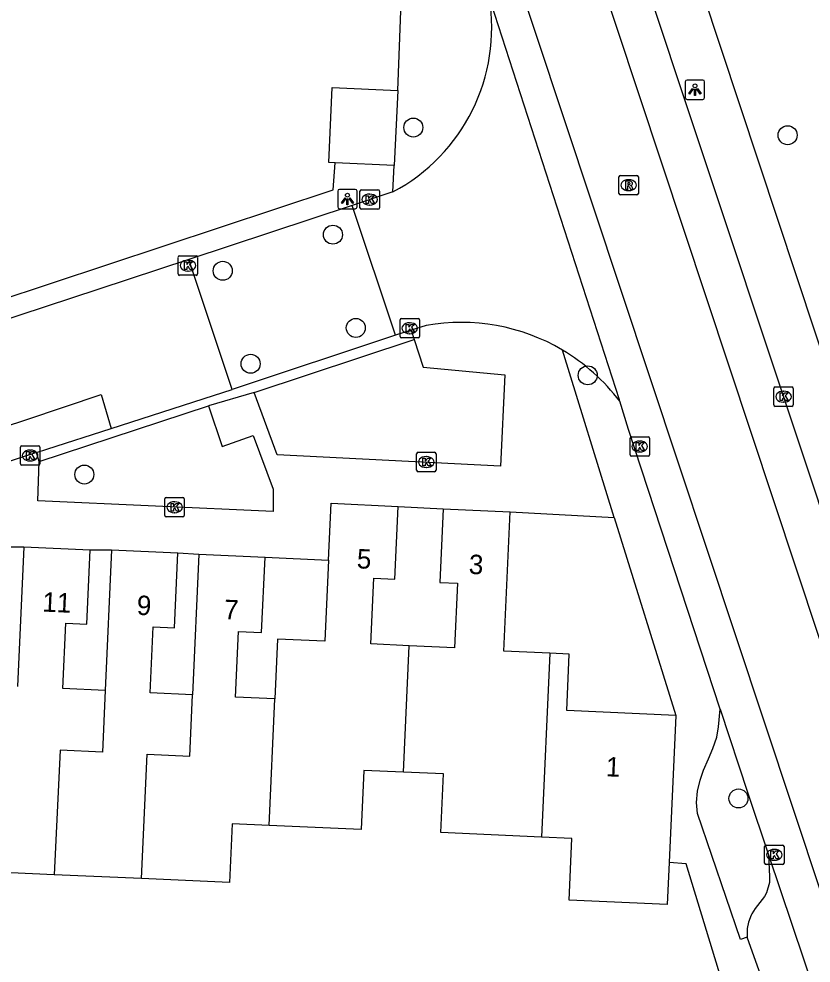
# Model space of a CAD drawing. Extents: x 162990 to 165007, y 383433 to 384336.
# Drawn here: x 164797.45 to 164838.2, y 383879.05 to 383927.64 of the extents above; entities that cross this region are included whole.
import ezdxf

# ---------------------------------------------------------------- set-up
doc = ezdxf.new("R2010")
doc.units = 0
for name, color, linetype in [('IMGEO_Boom', 7, 'Continuous'), ('IMGEO_Kolk', 7, 'Continuous'), ('IMGEO_Lichtpunt', 7, 'Continuous'), ('IMGEO_Pand', 7, 'Continuous'), ('IMGEO_Pand_nummerreeks', 7, 'Continuous'), ('IMGEO_Parkeervlak_open', 7, 'Continuous'), ('IMGEO_Rijbaan_lokaal_gesloten', 7, 'Continuous'), ('IMGEO_Rijbaan_lokaal_open', 7, 'Continuous'), ('IMGEO_Rioolput', 7, 'Continuous'), ('IMGEO_Voetpad_open', 7, 'Continuous')]:
    doc.layers.add(name, color=color, linetype=linetype)

msp = doc.modelspace()

# ---------------------------------------------------------------- linework, layer by layer
at = {"layer": 'IMGEO_Boom'}
for centre in [(164817.741, 383922.049), (164836.995, 383921.655), (164813.606, 383916.537), (164807.935, 383914.678), (164814.782, 383911.739), (164809.372, 383909.894), (164826.711, 383909.298), (164800.818, 383904.192), (164834.465, 383887.525)]:
    msp.add_circle(centre, 0.489, dxfattribs=at)
at = {"layer": 'IMGEO_Kolk'}
for p, q in [((164814.996, 383917.917), (164814.996, 383918.769)), ((164815.071, 383918.843), (164815.923, 383918.843)), ((164815.997, 383918.769), (164815.997, 383917.917)), ((164815.484, 383918.623), (164815.509, 383918.623)), ((164815.923, 383917.843), (164815.071, 383917.843)), ((164815.507, 383918.063), (164815.482, 383918.063)), ((164805.643, 383914.519), (164805.643, 383915.371)), ((164805.718, 383915.445), (164806.57, 383915.445)), ((164806.644, 383915.371), (164806.644, 383914.519)), ((164806.131, 383915.225), (164806.156, 383915.225)), ((164806.57, 383914.445), (164805.718, 383914.445)), ((164806.154, 383914.665), (164806.129, 383914.665)), ((164817.057, 383911.296), (164817.057, 383912.148)), ((164817.132, 383912.222), (164817.984, 383912.222)), ((164817.545, 383912.002), (164817.57, 383912.002)), ((164818.058, 383912.148), (164818.058, 383911.296)), ((164817.568, 383911.442), (164817.543, 383911.442)), ((164817.984, 383911.222), (164817.132, 383911.222)), ((164836.284, 383907.774), (164836.284, 383908.626)), ((164836.359, 383908.7), (164837.211, 383908.7)), ((164837.285, 383908.626), (164837.285, 383907.774)), ((164836.772, 383908.48), (164836.797, 383908.48)), ((164837.211, 383907.7), (164836.359, 383907.7)), ((164836.795, 383907.92), (164836.77, 383907.92)), ((164828.963, 383906.137), (164829.815, 383906.137)), ((164797.528, 383904.745), (164797.528, 383905.597)), ((164797.603, 383905.671), (164798.455, 383905.671)), ((164798.529, 383905.597), (164798.529, 383904.745)), ((164828.888, 383905.211), (164828.888, 383906.063)), ((164829.376, 383905.917), (164829.401, 383905.917)), ((164829.889, 383906.063), (164829.889, 383905.211)), ((164798.016, 383905.451), (164798.041, 383905.451)), ((164817.907, 383904.411), (164817.907, 383905.263)), ((164817.982, 383905.337), (164818.834, 383905.337)), ((164818.395, 383905.117), (164818.42, 383905.117)), ((164818.908, 383905.263), (164818.908, 383904.411)), ((164829.815, 383905.137), (164828.963, 383905.137)), ((164829.399, 383905.357), (164829.374, 383905.357)), ((164798.455, 383904.671), (164797.603, 383904.671)), ((164798.039, 383904.891), (164798.014, 383904.891)), ((164818.834, 383904.337), (164817.982, 383904.337)), ((164818.418, 383904.557), (164818.393, 383904.557)), ((164804.959, 383902.085), (164804.959, 383902.937)), ((164805.034, 383903.011), (164805.886, 383903.011)), ((164805.447, 383902.791), (164805.472, 383902.791)), ((164805.96, 383902.937), (164805.96, 383902.085)), ((164805.47, 383902.231), (164805.445, 383902.231)), ((164805.886, 383902.011), (164805.034, 383902.011)), ((164835.811, 383884.197), (164835.811, 383885.049)), ((164835.886, 383885.123), (164836.738, 383885.123)), ((164836.299, 383884.903), (164836.324, 383884.903)), ((164836.812, 383885.049), (164836.812, 383884.197)), ((164836.322, 383884.343), (164836.297, 383884.343)), ((164836.738, 383884.123), (164835.886, 383884.123))]:
    msp.add_line(p, q, dxfattribs=at)
for points in [[(164814.996, 383917.917), (164814.996, 383918.769)], [(164815.071, 383918.843), (164815.923, 383918.843)], [(164815.997, 383918.769), (164815.997, 383917.917)], [(164815.317, 383918.543), (164815.44, 383918.543), (164815.44, 383918.392), (164815.57, 383918.543), (164815.734, 383918.543), (164815.588, 383918.392), (164815.741, 383918.143), (164815.589, 383918.143), (164815.504, 383918.307), (164815.44, 383918.24), (164815.44, 383918.143), (164815.317, 383918.143), (164815.317, 383918.543)], [(164815.923, 383917.843), (164815.071, 383917.843)], [(164805.643, 383914.519), (164805.643, 383915.371)], [(164805.718, 383915.445), (164806.57, 383915.445)], [(164806.644, 383915.371), (164806.644, 383914.519)], [(164805.964, 383915.145), (164806.087, 383915.145), (164806.087, 383914.994), (164806.217, 383915.145), (164806.381, 383915.145), (164806.235, 383914.994), (164806.388, 383914.745), (164806.236, 383914.745), (164806.151, 383914.909), (164806.087, 383914.842), (164806.087, 383914.745), (164805.964, 383914.745), (164805.964, 383915.145)], [(164806.57, 383914.445), (164805.718, 383914.445)], [(164817.057, 383911.296), (164817.057, 383912.148)], [(164817.132, 383912.222), (164817.984, 383912.222)], [(164817.378, 383911.922), (164817.501, 383911.922), (164817.501, 383911.771), (164817.631, 383911.922), (164817.795, 383911.922), (164817.649, 383911.771), (164817.802, 383911.522), (164817.65, 383911.522), (164817.565, 383911.686), (164817.501, 383911.619), (164817.501, 383911.522), (164817.378, 383911.522), (164817.378, 383911.922)], [(164818.058, 383912.148), (164818.058, 383911.296)], [(164817.984, 383911.222), (164817.132, 383911.222)], [(164836.284, 383907.774), (164836.284, 383908.626)], [(164836.359, 383908.7), (164837.211, 383908.7)], [(164837.285, 383908.626), (164837.285, 383907.774)], [(164836.605, 383908.4), (164836.728, 383908.4), (164836.728, 383908.249), (164836.858, 383908.4), (164837.022, 383908.4), (164836.876, 383908.249), (164837.029, 383908), (164836.877, 383908), (164836.792, 383908.164), (164836.728, 383908.097), (164836.728, 383908), (164836.605, 383908), (164836.605, 383908.4)], [(164837.211, 383907.7), (164836.359, 383907.7)], [(164828.963, 383906.137), (164829.815, 383906.137)], [(164797.528, 383904.745), (164797.528, 383905.597)], [(164797.603, 383905.671), (164798.455, 383905.671)], [(164798.529, 383905.597), (164798.529, 383904.745)], [(164828.888, 383905.211), (164828.888, 383906.063)], [(164829.209, 383905.837), (164829.332, 383905.837), (164829.332, 383905.686), (164829.462, 383905.837), (164829.626, 383905.837), (164829.48, 383905.686), (164829.633, 383905.437), (164829.481, 383905.437), (164829.396, 383905.601), (164829.332, 383905.534), (164829.332, 383905.437), (164829.209, 383905.437), (164829.209, 383905.837)], [(164829.889, 383906.063), (164829.889, 383905.211)], [(164797.849, 383905.371), (164797.972, 383905.371), (164797.972, 383905.22), (164798.102, 383905.371), (164798.266, 383905.371), (164798.12, 383905.22), (164798.273, 383904.971), (164798.121, 383904.971), (164798.036, 383905.135), (164797.972, 383905.068), (164797.972, 383904.971), (164797.849, 383904.971), (164797.849, 383905.371)], [(164817.907, 383904.411), (164817.907, 383905.263)], [(164817.982, 383905.337), (164818.834, 383905.337)], [(164818.908, 383905.263), (164818.908, 383904.411)], [(164829.815, 383905.137), (164828.963, 383905.137)], [(164798.455, 383904.671), (164797.603, 383904.671)], [(164818.228, 383905.037), (164818.351, 383905.037), (164818.351, 383904.886), (164818.481, 383905.037), (164818.645, 383905.037), (164818.499, 383904.886), (164818.652, 383904.637), (164818.5, 383904.637), (164818.415, 383904.801), (164818.351, 383904.734), (164818.351, 383904.637), (164818.228, 383904.637), (164818.228, 383905.037)], [(164818.834, 383904.337), (164817.982, 383904.337)], [(164804.959, 383902.085), (164804.959, 383902.937)], [(164805.034, 383903.011), (164805.886, 383903.011)], [(164805.28, 383902.711), (164805.403, 383902.711), (164805.403, 383902.56), (164805.533, 383902.711), (164805.697, 383902.711), (164805.551, 383902.56), (164805.704, 383902.311), (164805.552, 383902.311), (164805.467, 383902.475), (164805.403, 383902.408), (164805.403, 383902.311), (164805.28, 383902.311), (164805.28, 383902.711)], [(164805.96, 383902.937), (164805.96, 383902.085)], [(164805.886, 383902.011), (164805.034, 383902.011)], [(164835.811, 383884.197), (164835.811, 383885.049)], [(164835.886, 383885.123), (164836.738, 383885.123)], [(164836.132, 383884.823), (164836.255, 383884.823), (164836.255, 383884.672), (164836.385, 383884.823), (164836.549, 383884.823), (164836.403, 383884.672), (164836.556, 383884.423), (164836.404, 383884.423), (164836.319, 383884.587), (164836.255, 383884.52), (164836.255, 383884.423), (164836.132, 383884.423), (164836.132, 383884.823)], [(164836.812, 383885.049), (164836.812, 383884.197)], [(164836.738, 383884.123), (164835.886, 383884.123)]]:
    msp.add_lwpolyline(points, dxfattribs=at)
for centre, start, end in [((164815.073, 383918.767), 91.552, 178.448), ((164815.073, 383918.767), 91.552, 178.448), ((164815.921, 383918.767), 1.552, 88.448), ((164815.921, 383918.767), 1.552, 88.448), ((164815.073, 383917.919), 181.552, 268.448), ((164815.073, 383917.919), 181.552, 268.448), ((164815.921, 383917.919), 271.552, 358.448), ((164815.921, 383917.919), 271.552, 358.448), ((164805.72, 383915.369), 91.552, 178.448), ((164805.72, 383915.369), 91.552, 178.448), ((164806.568, 383915.369), 1.552, 88.448), ((164806.568, 383915.369), 1.552, 88.448), ((164805.72, 383914.521), 181.552, 268.448), ((164805.72, 383914.521), 181.552, 268.448), ((164806.568, 383914.521), 271.552, 358.448), ((164806.568, 383914.521), 271.552, 358.448), ((164817.134, 383912.146), 91.552, 178.448), ((164817.134, 383912.146), 91.552, 178.448), ((164817.982, 383912.146), 1.552, 88.448), ((164817.982, 383912.146), 1.552, 88.448), ((164817.134, 383911.298), 181.552, 268.448), ((164817.134, 383911.298), 181.552, 268.448), ((164817.982, 383911.298), 271.552, 358.448), ((164817.982, 383911.298), 271.552, 358.448), ((164836.361, 383908.624), 91.552, 178.448), ((164836.361, 383908.624), 91.552, 178.448), ((164837.209, 383908.624), 1.552, 88.448), ((164837.209, 383908.624), 1.552, 88.448), ((164836.361, 383907.776), 181.552, 268.448), ((164836.361, 383907.776), 181.552, 268.448), ((164837.209, 383907.776), 271.552, 358.448), ((164837.209, 383907.776), 271.552, 358.448), ((164828.965, 383906.061), 91.552, 178.448), ((164828.965, 383906.061), 91.552, 178.448), ((164829.813, 383906.061), 1.552, 88.448), ((164829.813, 383906.061), 1.552, 88.448), ((164797.605, 383905.595), 91.552, 178.448), ((164797.605, 383905.595), 91.552, 178.448), ((164798.453, 383905.595), 1.552, 88.448), ((164798.453, 383905.595), 1.552, 88.448), ((164817.984, 383905.261), 91.552, 178.448), ((164817.984, 383905.261), 91.552, 178.448), ((164818.832, 383905.261), 1.552, 88.448), ((164818.832, 383905.261), 1.552, 88.448), ((164828.965, 383905.213), 181.552, 268.448), ((164828.965, 383905.213), 181.552, 268.448), ((164829.813, 383905.213), 271.552, 358.448), ((164829.813, 383905.213), 271.552, 358.448), ((164797.605, 383904.747), 181.552, 268.448), ((164797.605, 383904.747), 181.552, 268.448), ((164798.453, 383904.747), 271.552, 358.448), ((164798.453, 383904.747), 271.552, 358.448), ((164817.984, 383904.413), 181.552, 268.448), ((164817.984, 383904.413), 181.552, 268.448), ((164818.832, 383904.413), 271.552, 358.448), ((164818.832, 383904.413), 271.552, 358.448), ((164805.036, 383902.935), 91.552, 178.448), ((164805.036, 383902.935), 91.552, 178.448), ((164805.884, 383902.935), 1.552, 88.448), ((164805.884, 383902.935), 1.552, 88.448), ((164805.036, 383902.087), 181.552, 268.448), ((164805.036, 383902.087), 181.552, 268.448), ((164805.884, 383902.087), 271.552, 358.448), ((164805.884, 383902.087), 271.552, 358.448), ((164835.888, 383885.047), 91.552, 178.448), ((164835.888, 383885.047), 91.552, 178.448), ((164836.736, 383885.047), 1.552, 88.448), ((164836.736, 383885.047), 1.552, 88.448), ((164835.888, 383884.199), 181.552, 268.448), ((164835.888, 383884.199), 181.552, 268.448), ((164836.736, 383884.199), 271.552, 358.448), ((164836.736, 383884.199), 271.552, 358.448)]:
    msp.add_arc(centre, 0.0765, start, end, dxfattribs=at)
for centre, major_axis, ratio, start_param, end_param in [((164815.483, 383918.343), (-0.387, 0.002), 0.722429, 4.712389, 7.853982), ((164815.508, 383918.343), (-0.39, 0.002), 0.717154, 1.570796, 4.712389), ((164806.13, 383914.945), (-0.387, 0.002), 0.722429, 4.712389, 7.853982), ((164806.155, 383914.945), (-0.39, 0.002), 0.717154, 1.570796, 4.712389), ((164817.544, 383911.722), (-0.387, 0.002), 0.722429, 4.712389, 7.853982), ((164817.569, 383911.722), (-0.39, 0.002), 0.717154, 1.570796, 4.712389), ((164836.771, 383908.2), (-0.387, 0.002), 0.722429, 4.712389, 7.853982), ((164836.796, 383908.2), (-0.39, 0.002), 0.717154, 1.570796, 4.712389), ((164829.375, 383905.637), (-0.387, 0.002), 0.722429, 4.712389, 7.853982), ((164829.4, 383905.637), (-0.39, 0.002), 0.717154, 1.570796, 4.712389), ((164798.015, 383905.171), (-0.387, 0.002), 0.722429, 4.712389, 7.853982), ((164798.04, 383905.171), (-0.39, 0.002), 0.717154, 1.570796, 4.712389), ((164818.394, 383904.837), (-0.387, 0.002), 0.722429, 4.712389, 7.853982), ((164818.419, 383904.837), (-0.39, 0.002), 0.717154, 1.570796, 4.712389), ((164805.446, 383902.511), (-0.387, 0.002), 0.722429, 4.712389, 7.853982), ((164805.471, 383902.511), (-0.39, 0.002), 0.717154, 1.570796, 4.712389), ((164836.298, 383884.623), (-0.387, 0.002), 0.722429, 4.712389, 7.853982), ((164836.323, 383884.623), (-0.39, 0.002), 0.717154, 1.570796, 4.712389)]:
    msp.add_ellipse(centre, major_axis=major_axis, ratio=ratio, start_param=start_param, end_param=end_param, dxfattribs=at)
at = {"layer": 'IMGEO_Lichtpunt'}
for p, q in [((164831.729, 383924.401), (164831.729, 383923.594)), ((164831.729, 383924.401), (164831.729, 383923.594)), ((164832.631, 383924.496), (164831.823, 383924.496)), ((164832.631, 383924.496), (164831.823, 383924.496)), ((164832.725, 383923.594), (164832.725, 383924.401)), ((164832.725, 383923.594), (164832.725, 383924.401)), ((164831.823, 383923.5), (164832.631, 383923.5)), ((164831.823, 383923.5), (164832.631, 383923.5)), ((164813.852, 383918.771), (164813.852, 383917.964)), ((164813.852, 383918.771), (164813.852, 383917.964)), ((164814.754, 383918.866), (164813.946, 383918.866)), ((164814.754, 383918.866), (164813.946, 383918.866)), ((164814.848, 383917.964), (164814.848, 383918.771)), ((164814.848, 383917.964), (164814.848, 383918.771)), ((164813.946, 383917.87), (164814.754, 383917.87)), ((164813.946, 383917.87), (164814.754, 383917.87))]:
    msp.add_line(p, q, dxfattribs=at)
for points in [[(164832.103, 383924.065), (164832.142, 383924.037), (164831.954, 383923.775), (164831.916, 383923.802), (164832.103, 383924.065)], [(164832.315, 383924.037), (164832.353, 383924.064), (164832.54, 383923.802), (164832.501, 383923.774), (164832.315, 383924.037)], [(164832.205, 383924.017), (164832.252, 383924.017), (164832.252, 383923.695), (164832.205, 383923.695), (164832.205, 383924.017)], [(164814.226, 383918.435), (164814.265, 383918.407), (164814.077, 383918.145), (164814.039, 383918.172), (164814.226, 383918.435)], [(164814.328, 383918.387), (164814.375, 383918.387), (164814.375, 383918.065), (164814.328, 383918.065), (164814.328, 383918.387)], [(164814.438, 383918.407), (164814.476, 383918.434), (164814.663, 383918.172), (164814.624, 383918.144), (164814.438, 383918.407)]]:
    msp.add_lwpolyline(points, dxfattribs=at)
for centre in [(164832.228, 383924.199), (164814.351, 383918.569)]:
    msp.add_circle(centre, 0.0994, dxfattribs=at)
for centre, start, end in [((164831.823, 383924.401), 90, 180), ((164831.823, 383924.401), 90, 180), ((164832.631, 383924.401), 0, 90), ((164832.631, 383924.401), 0, 90), ((164831.823, 383923.594), 180, 270), ((164831.823, 383923.594), 180, 270), ((164832.631, 383923.594), 270, 0), ((164832.631, 383923.594), 270, 360), ((164813.946, 383918.771), 90, 180), ((164813.946, 383918.771), 90, 180), ((164814.754, 383918.771), 0, 90), ((164814.754, 383918.771), 0, 90), ((164813.946, 383917.964), 180, 270), ((164813.946, 383917.964), 180, 270), ((164814.754, 383917.964), 270, 0), ((164814.754, 383917.964), 270, 360)]:
    msp.add_arc(centre, 0.0946, start, end, dxfattribs=at)
at = {"layer": 'IMGEO_Pand'}
for points in [[(164813.717, 383920.237), (164813.391, 383920.252), (164813.572, 383924.116), (164816.943, 383923.959)], [(164816.943, 383923.959), (164816.762, 383920.094)], [(164816.762, 383920.094), (164813.717, 383920.237)], [(164813.384, 383899.794), (164813.517, 383902.714), (164816.966, 383902.557)], [(164817.532, 383895.385), (164815.562, 383895.474), (164815.715, 383898.856), (164816.796, 383898.807), (164816.966, 383902.557)], [(164819.28, 383902.426), (164819.108, 383898.643), (164820.013, 383898.602), (164819.862, 383895.279), (164817.532, 383895.385)], [(164819.28, 383902.426), (164822.722, 383902.27)], [(164824.761, 383895.003), (164822.398, 383895.111), (164822.722, 383902.27)], [(164797.7, 383900.472), (164797.374, 383893.28)], [(164797.7, 383900.472), (164801.116, 383900.317)], [(164801.889, 383893.087), (164799.717, 383893.185), (164799.869, 383896.549), (164800.943, 383896.5), (164801.116, 383900.317)], [(164802.217, 383900.318), (164801.889, 383893.087)], [(164802.217, 383900.318), (164805.627, 383900.164)], [(164806.378, 383892.857), (164804.201, 383892.956), (164804.355, 383896.357), (164805.452, 383896.308), (164805.627, 383900.164)], [(164806.706, 383900.1), (164806.378, 383892.857)], [(164806.706, 383900.1), (164810.111, 383899.946)], [(164810.613, 383892.654), (164808.6, 383892.746), (164808.753, 383896.125), (164809.936, 383896.071), (164810.111, 383899.946)], [(164813.384, 383899.794), (164813.195, 383895.618), (164810.752, 383895.729), (164810.613, 383892.654)], [(164817.24, 383888.878), (164817.532, 383895.385)], [(164824.761, 383895.003), (164824.338, 383885.532)], [(164831.244, 383891.789), (164825.629, 383892.044), (164825.761, 383894.958), (164824.761, 383895.003)], [(164801.889, 383893.087), (164801.748, 383889.914), (164799.569, 383890.012), (164799.274, 383883.602)], [(164803.764, 383883.398), (164804.056, 383889.809), (164806.239, 383889.71), (164806.378, 383892.857)], [(164810.329, 383886.136), (164810.613, 383892.654)], [(164831.244, 383891.789), (164830.902, 383884.223)], [(164817.24, 383888.878), (164815.187, 383888.971), (164815.049, 383885.922), (164810.329, 383886.136)], [(164824.338, 383885.532), (164819.157, 383885.767), (164819.294, 383888.785), (164817.24, 383888.878)], [(164810.329, 383886.136), (164808.416, 383886.223), (164808.278, 383883.194), (164803.764, 383883.398)], [(164830.902, 383884.223), (164830.804, 383882.063), (164825.75, 383882.292), (164825.893, 383885.462), (164824.338, 383885.532)], [(164799.274, 383883.602), (164794.786, 383883.805)], [(164803.764, 383883.398), (164799.274, 383883.602)]]:
    msp.add_lwpolyline(points, dxfattribs=at)
at = {"layer": 'IMGEO_Parkeervlak_open'}
msp.add_lwpolyline([(164836.008, 383884.628), (164836.067, 383883.512), (164836.058, 383883.193), (164835.912, 383882.671), (164835.797, 383882.474), (164835.563, 383882.168), (164835.319, 383881.856), (164835.161, 383881.59), (164835.121, 383881.523), (164834.98, 383881.159), (164834.919, 383880.832), (164834.915, 383880.393)], dxfattribs=at)
at = {"layer": 'IMGEO_Rijbaan_lokaal_gesloten'}
for points in [[(164813.175, 383972.528), (164877.84, 383777.451)], [(164874.04, 383776.243), (164809.325, 383971.223)], [(164828.211, 383933.971), (164829.009, 383931.562), (164836.784, 383908.199), (164843.917, 383886.747), (164849.681, 383869.321), (164851.615, 383863.587)], [(164828.364, 383907.963), (164828.34, 383908.043), (164821.747, 383928.452), (164821.652, 383928.736)], [(164833.526, 383892.112), (164828.802, 383906.518), (164828.364, 383907.963)], [(164833.526, 383892.112), (164834.942, 383887.794), (164836.008, 383884.628)], [(164836.008, 383884.628), (164856.588, 383823.448)]]:
    msp.add_lwpolyline(points, dxfattribs=at)
at = {"layer": 'IMGEO_Rijbaan_lokaal_open'}
for points in [[(164816.694, 383918.737), (164816.321, 383918.616), (164814.587, 383918.043)], [(164814.587, 383918.043), (164806.186, 383915.265)], [(164816.827, 383911.363), (164814.587, 383918.043)], [(164806.186, 383915.265), (164801.564, 383913.736), (164790.563, 383910.12), (164784.163, 383907.994)], [(164808.426, 383908.577), (164806.186, 383915.265)], [(164817.63, 383911.615), (164816.827, 383911.363)], [(164818.406, 383911.858), (164817.63, 383911.615)], [(164816.827, 383911.363), (164808.426, 383908.577)], [(164802.201, 383906.565), (164807.466, 383908.258), (164808.426, 383908.577)], [(164789.573, 383903.476), (164789.311, 383904.237), (164794.234, 383905.846), (164797.857, 383907.027), (164801.678, 383908.307), (164802.201, 383906.565)]]:
    msp.add_lwpolyline(points, dxfattribs=at)
for centre, radius, start, end in [((164812.184, 383927.202), 9.592, 298.0486, 9.2025), ((164820.229, 383901.891), 10.132, 59.2743, 100.3654), ((164820.166, 383901.748), 10.288, 37.167, 59.3787)]:
    msp.add_arc(centre, radius, start, end, dxfattribs=at)
at = {"layer": 'IMGEO_Rioolput'}
for p, q in [((164828.316, 383918.659), (164828.316, 383919.511)), ((164828.391, 383919.585), (164829.243, 383919.585)), ((164828.804, 383919.365), (164828.829, 383919.365)), ((164829.317, 383919.511), (164829.317, 383918.659)), ((164828.827, 383918.805), (164828.802, 383918.805)), ((164829.243, 383918.585), (164828.391, 383918.585))]:
    msp.add_line(p, q, dxfattribs=at)
for points in [[(164828.316, 383918.659), (164828.316, 383919.511)], [(164828.391, 383919.585), (164829.243, 383919.585)], [(164828.905, 383919.283), (164828.653, 383919.285), (164828.653, 383918.885)], [(164828.831, 383919.204), (164828.777, 383919.204), (164828.777, 383919.123)], [(164829.317, 383919.511), (164829.317, 383918.659)], [(164828.653, 383918.885), (164828.777, 383918.885), (164828.777, 383919.047), (164828.788, 383919.047)], [(164828.777, 383919.123), (164828.829, 383919.123)], [(164828.835, 383919.018), (164828.906, 383918.885), (164829.046, 383918.885), (164828.981, 383919.011)], [(164829.243, 383918.585), (164828.391, 383918.585)]]:
    msp.add_lwpolyline(points, dxfattribs=at)
for centre, radius, start, end in [((164828.393, 383919.509), 0.0765, 91.552, 178.448), ((164828.393, 383919.509), 0.0765, 91.552, 178.448), ((164828.837, 383919.108), 0.0964, 77.0061, 93.1865), ((164828.851, 383919.165), 0.0378, 276.6634, 79.6772), ((164828.904, 383919.173), 0.109, 350.3612, 89.416), ((164829.241, 383919.509), 0.0765, 1.552, 88.448), ((164829.241, 383919.509), 0.0765, 1.552, 88.448), ((164828.787, 383918.994), 0.0533, 26.0293, 88.6989), ((164828.813, 383919.312), 0.19, 274.7715, 282.9687), ((164828.902, 383919.173), 0.112, 277.5842, 350.9817), ((164828.886, 383918.958), 0.108, 29.5134, 73.7905), ((164828.393, 383918.661), 0.0765, 181.552, 268.448), ((164828.393, 383918.661), 0.0765, 181.552, 268.448), ((164829.241, 383918.661), 0.0765, 271.552, 358.448), ((164829.241, 383918.661), 0.0765, 271.552, 358.448)]:
    msp.add_arc(centre, radius, start, end, dxfattribs=at)
for centre, major_axis, ratio, start_param, end_param in [((164828.803, 383919.085), (-0.387, 0.002), 0.722429, 4.712389, 7.853982), ((164828.828, 383919.085), (-0.39, 0.002), 0.717154, 1.570796, 4.712389)]:
    msp.add_ellipse(centre, major_axis=major_axis, ratio=ratio, start_param=start_param, end_param=end_param, dxfattribs=at)
at = {"layer": 'IMGEO_Voetpad_open'}
for points in [[(164816.943, 383923.959), (164817.315, 383933.978), (164813.147, 383946.7)], [(164839.411, 383908.52), (164830.657, 383934.942)], [(164787.527, 383910.191), (164813.61, 383918.84), (164813.717, 383920.237)], [(164816.694, 383918.737), (164816.762, 383920.094)], [(164817.63, 383911.615), (164817.78, 383911.148)], [(164809.551, 383908.414), (164817.78, 383911.148)], [(164817.78, 383911.148), (164818.24, 383909.722), (164822.455, 383909.317), (164822.233, 383904.632), (164810.735, 383905.203), (164809.551, 383908.414)], [(164828.079, 383901.986), (164825.406, 383910.601)], [(164809.551, 383908.414), (164807.209, 383907.736)], [(164807.209, 383907.736), (164807.906, 383905.645), (164809.5, 383906.2), (164810.531, 383903.445), (164810.525, 383902.285), (164798.422, 383902.843), (164798.502, 383904.872)], [(164798.502, 383904.872), (164807.209, 383907.736)], [(164798.35, 383905.324), (164798.895, 383905.502), (164802.201, 383906.565)], [(164798.35, 383905.324), (164790.818, 383902.858)], [(164798.502, 383904.872), (164798.35, 383905.324)], [(164816.966, 383902.557), (164819.28, 383902.426)], [(164822.722, 383902.27), (164828.079, 383901.986)], [(164828.079, 383901.986), (164831.244, 383891.789)], [(164796.615, 383900.471), (164797.7, 383900.472)], [(164801.116, 383900.317), (164802.217, 383900.318)], [(164805.627, 383900.164), (164806.706, 383900.1)], [(164810.111, 383899.946), (164813.384, 383899.794)], [(164834.915, 383880.393), (164834.567, 383880.267), (164832.356, 383886.746), (164832.31, 383887.325), (164832.355, 383887.901), (164832.489, 383888.47), (164832.671, 383888.984), (164832.922, 383889.562), (164833.152, 383890.095), (164833.344, 383890.674), (164833.439, 383891.207), (164833.526, 383892.112)], [(164833.752, 383877.693), (164831.776, 383884.16), (164830.902, 383884.223)], [(164838.003, 383871.724), (164834.915, 383880.393)]]:
    msp.add_lwpolyline(points, dxfattribs=at)

# ---------------------------------------------------------------- texts
at = {"layer": 'IMGEO_Pand_nummerreeks'}
for s, rotation, p in [('5', 357.3937, (164814.818, 383899.371)), ('3', 357.405, (164820.578, 383899.084)), ('11', 357.402, (164798.639, 383897.145)), ('9', 357.4142, (164803.499, 383896.977)), ('7', 357.4104, (164807.985, 383896.759)), ('1', 357.3998, (164827.628, 383888.669))]:
    msp.add_text(s, height=1, rotation=rotation, dxfattribs=at).set_placement(p)

doc.saveas('drawing.dxf')
